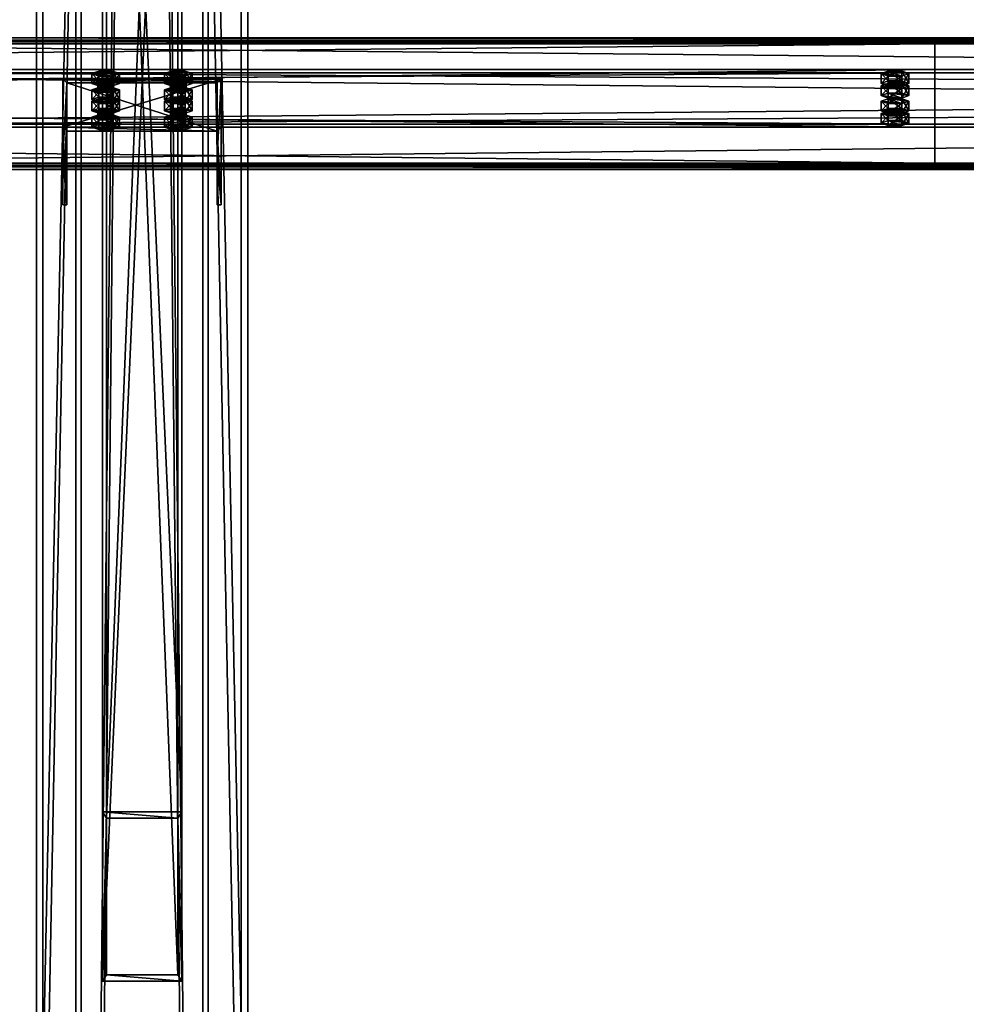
# Model space of a CAD drawing. Header units: millimetres. Extents: x -333 to 67333, y -930 to 39730.
# Tile 855 of 1056: x 5407 to 6124, y 31178 to 31923. Entities that reach past the tile are written whole.
import ezdxf

# ---------------------------------------------------------------- set-up
doc = ezdxf.new("R2010")
doc.units = ezdxf.units.MM
for name, color, linetype in [('13', 7, 'Continuous'), ('5', 7, 'Continuous'), ('6', 7, 'Continuous'), ('7', 7, 'Continuous'), ('8', 7, 'Continuous'), ('95', 7, 'Continuous')]:
    doc.layers.add(name, color=color, linetype=linetype)

msp = doc.modelspace()

# ---------------------------------------------------------------- meshes
at = {"layer": '13', "color": 30}
mesh = msp.add_polyface(dxfattribs=at)
corners = [(-330.01, 31812.86, 4917.42), (-330.01, 31885.25, 4902.03), (6099.99, 31885.25, 4902.03), (6099.99, 31812.86, 4917.42), (-330.01, 31844.08, 4708.36), (6099.99, 31844.08, 4708.36), (-330.01, 31904.73, 4695.47), (6099.99, 31904.73, 4695.47), (-330.01, 31907.43, 4708.19), (6099.99, 31907.43, 4708.19), (-330.01, 31909.38, 4707.77), (6099.99, 31909.38, 4707.77), (-330.01, 31906.27, 4693.1), (6099.99, 31906.27, 4693.1), (-330.01, 31841.71, 4706.82), (6099.99, 31841.71, 4706.82), (-330.01, 31882.87, 4900.49), (6099.99, 31882.87, 4900.49), (-330.01, 31814.4, 4915.05), (6099.99, 31814.4, 4915.05), (-330.01, 31811.7, 4902.33), (6099.99, 31811.7, 4902.33), (-330.01, 31809.74, 4902.75), (6099.99, 31809.74, 4902.75)]
mesh.append_faces([[corners[k] for k in face] for face in [(0, 2, 3, 3), (1, 5, 2, 2), (4, 7, 5, 5), (6, 9, 7, 7), (8, 11, 9, 9), (10, 13, 11, 11), (12, 15, 13, 13), (14, 17, 15, 15), (16, 19, 17, 17), (18, 21, 19, 19), (20, 23, 21, 21), (22, 3, 23, 23), (20, 0, 22, 22), (8, 12, 10, 10), (3, 21, 23, 23), (13, 9, 11, 11)]], dxfattribs={"vtx0": -1, "color": 30})
mesh.append_faces([[corners[k] for k in face] for face in [(1, 16, 4, 4), (16, 0, 18, 18), (18, 0, 20, 20), (12, 6, 14, 14), (14, 4, 16, 16), (21, 3, 19, 19), (2, 19, 3, 3), (19, 2, 17, 17), (17, 2, 15, 15)]], dxfattribs={"vtx0": -1, "vtx1": -1, "color": 30})
mesh.append_faces([[corners[k] for k in face] for face in [(16, 1, 0, 0), (12, 8, 6, 6), (14, 6, 4, 4), (15, 2, 5, 5), (5, 13, 15, 15), (13, 5, 7, 7), (13, 7, 9, 9)]], dxfattribs={"vtx0": -1, "vtx2": -1, "vtx3": -1, "color": 30})
mesh.append_faces([[corners[k] for k in face] for face in [(0, 1, 2, 2), (1, 4, 5, 5), (4, 6, 7, 7), (6, 8, 9, 9), (8, 10, 11, 11), (10, 12, 13, 13), (12, 14, 15, 15), (14, 16, 17, 17), (16, 18, 19, 19), (18, 20, 21, 21), (20, 22, 23, 23), (22, 0, 3, 3)]], dxfattribs={"vtx2": -1, "vtx3": -1, "color": 30})
mesh = msp.add_polyface(dxfattribs=at)
corners = [(4899.99, 31812.86, 4917.42), (4899.99, 31885.25, 4902.03), (11699.99, 31885.25, 4902.03), (11699.99, 31812.86, 4917.42), (4899.99, 31844.08, 4708.36), (11699.99, 31844.08, 4708.36), (4899.99, 31904.73, 4695.47), (11699.99, 31904.73, 4695.47), (4899.99, 31907.43, 4708.19), (11699.99, 31907.43, 4708.19), (4899.99, 31909.38, 4707.77), (11699.99, 31909.38, 4707.77), (4899.99, 31906.27, 4693.1), (11699.99, 31906.27, 4693.1), (4899.99, 31841.71, 4706.82), (11699.99, 31841.71, 4706.82), (4899.99, 31882.87, 4900.49), (11699.99, 31882.87, 4900.49), (4899.99, 31814.4, 4915.05), (11699.99, 31814.4, 4915.05), (4899.99, 31811.7, 4902.33), (11699.99, 31811.7, 4902.33), (4899.99, 31809.74, 4902.75), (11699.99, 31809.74, 4902.75)]
mesh.append_faces([[corners[k] for k in face] for face in [(0, 2, 3, 3), (1, 5, 2, 2), (4, 7, 5, 5), (6, 9, 7, 7), (8, 11, 9, 9), (10, 13, 11, 11), (12, 15, 13, 13), (14, 17, 15, 15), (16, 19, 17, 17), (18, 21, 19, 19), (20, 23, 21, 21), (22, 3, 23, 23), (20, 0, 22, 22), (8, 12, 10, 10), (3, 21, 23, 23), (13, 9, 11, 11)]], dxfattribs={"vtx0": -1, "color": 30})
mesh.append_faces([[corners[k] for k in face] for face in [(1, 16, 4, 4), (16, 0, 18, 18), (18, 0, 20, 20), (12, 6, 14, 14), (14, 4, 16, 16), (21, 3, 19, 19), (2, 19, 3, 3), (19, 2, 17, 17), (17, 2, 15, 15)]], dxfattribs={"vtx0": -1, "vtx1": -1, "color": 30})
mesh.append_faces([[corners[k] for k in face] for face in [(16, 1, 0, 0), (12, 8, 6, 6), (14, 6, 4, 4), (15, 2, 5, 5), (5, 13, 15, 15), (13, 5, 7, 7), (13, 7, 9, 9)]], dxfattribs={"vtx0": -1, "vtx2": -1, "vtx3": -1, "color": 30})
mesh.append_faces([[corners[k] for k in face] for face in [(0, 1, 2, 2), (1, 4, 5, 5), (4, 6, 7, 7), (6, 8, 9, 9), (8, 10, 11, 11), (10, 12, 13, 13), (12, 14, 15, 15), (14, 16, 17, 17), (16, 18, 19, 19), (18, 20, 21, 21), (20, 22, 23, 23), (22, 0, 3, 3)]], dxfattribs={"vtx2": -1, "vtx3": -1, "color": 30})
at = {"layer": '5', "color": 131}
mesh = msp.add_polyface(dxfattribs=at)
corners = [(5454, 38614.98, 2984), (5546, 38614.98, 2984), (5546, 29415.28, 2984), (5454, 29415.28, 2984), (5546, 38614.98, 3076), (5546, 29415.28, 3076), (5454, 38614.98, 3076), (5454, 29415.28, 3076), (5450, 38614.98, 2980), (5450, 38614.98, 3080), (5450, 29415.28, 3080), (5450, 29415.28, 2980), (5550, 38614.98, 3080), (5550, 29415.28, 3080), (5550, 38614.98, 2980), (5550, 29415.28, 2980)]
mesh.append_faces([[corners[k] for k in face] for face in [(0, 2, 3, 3), (1, 5, 2, 2), (4, 7, 5, 5), (6, 3, 7, 7), (8, 10, 11, 11), (9, 13, 10, 10), (12, 15, 13, 13), (14, 11, 15, 15)]], dxfattribs={"vtx0": -1, "color": 131})
mesh.append_faces([[corners[k] for k in face] for face in [(9, 6, 12, 12), (6, 8, 0, 0), (0, 8, 1, 1), (12, 4, 14, 14), (4, 12, 6, 6), (14, 1, 8, 8), (11, 3, 15, 15), (3, 10, 7, 7), (7, 10, 5, 5), (15, 2, 13, 13), (2, 15, 3, 3), (13, 5, 10, 10)]], dxfattribs={"vtx0": -1, "vtx1": -1, "color": 131})
mesh.append_faces([[corners[k] for k in face] for face in [(6, 9, 8, 8), (14, 4, 1, 1), (3, 11, 10, 10), (13, 2, 5, 5)]], dxfattribs={"vtx0": -1, "vtx2": -1, "vtx3": -1, "color": 131})
mesh.append_faces([[corners[k] for k in face] for face in [(0, 1, 2, 2), (1, 4, 5, 5), (4, 6, 7, 7), (6, 0, 3, 3), (8, 9, 10, 10), (9, 12, 13, 13), (12, 14, 15, 15), (14, 8, 11, 11)]], dxfattribs={"vtx2": -1, "vtx3": -1, "color": 131})
at = {"layer": '6', "color": 2}
mesh = msp.add_polyface(dxfattribs=at)
corners = [(5575, 30885.5, 4751.68), (5425, 30885.5, 4751.68), (5425, 38624.98, 3106.65), (5575, 38624.98, 3106.65), (5425, 30916.69, 4898.4), (5425, 38774.98, 3228.12), (5575, 30916.69, 4898.4), (5575, 38774.98, 3228.12), (5580, 30884.46, 4746.79), (5580, 30917.73, 4903.29), (5580, 38779.98, 3232.17), (5580, 38619.98, 3102.61), (5420, 30917.73, 4903.29), (5420, 38779.98, 3232.17), (5420, 30884.46, 4746.79), (5420, 38619.98, 3102.61)]
mesh.append_faces([[corners[k] for k in face] for face in [(0, 2, 3, 3), (1, 5, 2, 2), (4, 7, 5, 5), (6, 3, 7, 7), (8, 10, 11, 11), (9, 13, 10, 10), (12, 15, 13, 13), (14, 11, 15, 15)]], dxfattribs={"vtx0": -1, "color": 2})
mesh.append_faces([[corners[k] for k in face] for face in [(9, 6, 12, 12), (6, 8, 0, 0), (0, 8, 1, 1), (12, 4, 14, 14), (4, 12, 6, 6), (14, 1, 8, 8), (11, 3, 15, 15), (3, 10, 7, 7), (7, 10, 5, 5), (15, 2, 13, 13), (2, 15, 3, 3), (13, 5, 10, 10)]], dxfattribs={"vtx0": -1, "vtx1": -1, "color": 2})
mesh.append_faces([[corners[k] for k in face] for face in [(6, 9, 8, 8), (14, 4, 1, 1), (3, 11, 10, 10), (13, 2, 5, 5)]], dxfattribs={"vtx0": -1, "vtx2": -1, "vtx3": -1, "color": 2})
mesh.append_faces([[corners[k] for k in face] for face in [(0, 1, 2, 2), (1, 4, 5, 5), (4, 6, 7, 7), (6, 0, 3, 3), (8, 9, 10, 10), (9, 12, 13, 13), (12, 14, 15, 15), (14, 8, 11, 11)]], dxfattribs={"vtx2": -1, "vtx3": -1, "color": 2})
at = {"layer": '7', "color": 6}
mesh = msp.add_polyface(dxfattribs=at)
corners = [(5559.99, 31878.09, 4878), (5439.99, 31878.09, 4878), (5439.99, 31841.71, 4706.82), (5559.99, 31841.71, 4706.82), (5439.99, 31819.4, 4890.47), (5439.99, 31783.02, 4719.29), (5442.99, 31819.4, 4890.47), (5442.99, 31783.02, 4719.29), (5442.99, 31875.16, 4878.62), (5442.99, 31838.77, 4707.44), (5556.99, 31875.16, 4878.62), (5556.99, 31838.77, 4707.44), (5556.99, 31819.4, 4890.47), (5556.99, 31783.02, 4719.29), (5559.99, 31819.4, 4890.47), (5559.99, 31783.02, 4719.29)]
mesh.append_faces([[corners[k] for k in face] for face in [(0, 2, 3, 3), (1, 5, 2, 2), (4, 7, 5, 5), (6, 9, 7, 7), (8, 11, 9, 9), (10, 13, 11, 11), (12, 15, 13, 13), (14, 3, 15, 15), (12, 0, 14, 14), (7, 2, 5, 5)]], dxfattribs={"vtx0": -1, "color": 6})
mesh.append_faces([[corners[k] for k in face] for face in [(1, 8, 4, 4), (8, 0, 10, 10), (10, 0, 12, 12), (3, 11, 15, 15), (11, 2, 9, 9), (9, 2, 7, 7)]], dxfattribs={"vtx0": -1, "vtx1": -1, "color": 6})
mesh.append_faces([[corners[k] for k in face] for face in [(8, 1, 0, 0), (11, 3, 2, 2)]], dxfattribs={"vtx0": -1, "vtx2": -1, "vtx3": -1, "color": 6})
mesh.append_faces([[corners[k] for k in face] for face in [(6, 4, 8, 8), (13, 15, 11, 11)]], dxfattribs={"vtx1": -1, "color": 6})
mesh.append_faces([[corners[k] for k in face] for face in [(0, 1, 2, 2), (1, 4, 5, 5), (4, 6, 7, 7), (6, 8, 9, 9), (8, 10, 11, 11), (10, 12, 13, 13), (12, 14, 15, 15), (14, 0, 3, 3)]], dxfattribs={"vtx2": -1, "vtx3": -1, "color": 6})
at = {"layer": '8', "color": 253}
mesh = msp.add_polyface(dxfattribs=at)
corners = [(5527, 31200.5, 4679.61), (5473, 31200.5, 4679.61), (5473, 32558.98, 3080), (5527, 32558.98, 3080), (5473, 31318.97, 4654.43), (5473, 32656.06, 3080), (5527, 31318.97, 4654.43), (5527, 32656.06, 3080), (5530, 31195.7, 4680.63), (5530, 31323.77, 4653.41), (5530, 32660, 3080), (5530, 32555.04, 3080), (5470, 31323.77, 4653.41), (5470, 32660, 3080), (5470, 31195.7, 4680.63), (5470, 32555.04, 3080)]
mesh.append_faces([[corners[k] for k in face] for face in [(0, 2, 3, 3), (1, 5, 2, 2), (4, 7, 5, 5), (6, 3, 7, 7), (8, 10, 11, 11), (9, 13, 10, 10), (12, 15, 13, 13), (14, 11, 15, 15)]], dxfattribs={"vtx0": -1, "color": 253})
mesh.append_faces([[corners[k] for k in face] for face in [(9, 6, 12, 12), (6, 8, 0, 0), (0, 8, 1, 1), (12, 4, 14, 14), (4, 12, 6, 6), (14, 1, 8, 8), (11, 3, 15, 15), (3, 10, 7, 7), (7, 10, 5, 5), (15, 2, 13, 13), (2, 15, 3, 3), (13, 5, 10, 10)]], dxfattribs={"vtx0": -1, "vtx1": -1, "color": 253})
mesh.append_faces([[corners[k] for k in face] for face in [(6, 9, 8, 8), (14, 4, 1, 1), (3, 11, 10, 10), (13, 2, 5, 5)]], dxfattribs={"vtx0": -1, "vtx2": -1, "vtx3": -1, "color": 253})
mesh.append_faces([[corners[k] for k in face] for face in [(0, 1, 2, 2), (1, 4, 5, 5), (4, 6, 7, 7), (6, 0, 3, 3), (8, 9, 10, 10), (9, 12, 13, 13), (12, 14, 15, 15), (14, 8, 11, 11)]], dxfattribs={"vtx2": -1, "vtx3": -1, "color": 253})
at = {"layer": '95', "color": 20}
mesh = msp.add_polyface(dxfattribs=at)
corners = [(5478.49, 31874.85, 4853.13), (5477.69, 31874.23, 4850.19), (5477.69, 31869.34, 4851.23), (5467.29, 31874.23, 4850.19), (5466.49, 31874.85, 4853.13), (5466.49, 31869.96, 4854.17), (5467.29, 31875.47, 4856.06), (5467.29, 31870.58, 4857.1), (5469.49, 31875.93, 4858.21), (5469.49, 31871.04, 4859.25), (5472.49, 31876.1, 4859), (5472.49, 31871.21, 4860.04), (5475.49, 31875.93, 4858.21), (5475.49, 31871.04, 4859.25), (5477.69, 31875.47, 4856.06), (5477.69, 31870.58, 4857.1), (5478.49, 31869.96, 4854.17), (5475.49, 31873.77, 4848.04), (5469.49, 31873.77, 4848.04), (5472.49, 31873.6, 4847.26), (5482.88, 31882.19, 4851.57), (5477.69, 31880.32, 4842.76), (5477.69, 31872.98, 4844.32), (5482.88, 31874.85, 4853.13), (5467.29, 31880.32, 4842.76), (5467.29, 31872.98, 4844.32), (5462.1, 31882.19, 4851.57), (5462.1, 31874.85, 4853.13), (5467.29, 31884.06, 4860.37), (5467.29, 31876.72, 4861.93), (5477.69, 31884.06, 4860.37), (5477.69, 31876.72, 4861.93)]
mesh.append_faces([[corners[k] for k in face] for face in [(6, 9, 7, 7), (8, 11, 9, 9), (10, 13, 11, 11), (12, 15, 13, 13), (17, 18, 19, 19), (8, 12, 10, 10), (20, 22, 23, 23), (21, 25, 22, 22), (24, 27, 25, 25), (26, 29, 27, 27), (28, 31, 29, 29), (30, 23, 31, 31), (21, 26, 24, 24), (28, 20, 30, 30), (23, 29, 31, 31), (27, 22, 25, 25)]], dxfattribs={"vtx0": -1, "color": 20})
mesh.append_faces([[corners[k] for k in face] for face in [(18, 17, 3, 3), (3, 17, 4, 4), (4, 1, 6, 6), (6, 0, 8, 8), (26, 20, 28, 28), (29, 22, 27, 27)]], dxfattribs={"vtx0": -1, "vtx1": -1, "color": 20})
mesh.append_faces([[corners[k] for k in face] for face in [(4, 17, 1, 1), (6, 1, 0, 0), (8, 0, 14, 14), (8, 14, 12, 12), (26, 21, 20, 20), (29, 23, 22, 22)]], dxfattribs={"vtx0": -1, "vtx2": -1, "vtx3": -1, "color": 20})
mesh.append_faces([[corners[k] for k in face] for face in [(0, 1, 2, 2), (3, 4, 5, 5), (4, 6, 7, 7), (6, 8, 9, 9), (8, 10, 11, 11), (10, 12, 13, 13), (12, 14, 15, 15), (14, 0, 16, 16), (20, 21, 22, 22), (21, 24, 25, 25), (24, 26, 27, 27), (26, 28, 29, 29), (28, 30, 31, 31), (30, 20, 23, 23)]], dxfattribs={"vtx2": -1, "vtx3": -1, "color": 20})
mesh = msp.add_polyface(dxfattribs=at)
corners = [(5533.49, 31874.85, 4853.13), (5532.69, 31874.23, 4850.19), (5532.69, 31869.34, 4851.23), (5522.29, 31874.23, 4850.19), (5521.49, 31874.85, 4853.13), (5521.49, 31869.96, 4854.17), (5522.29, 31875.47, 4856.06), (5522.29, 31870.58, 4857.1), (5524.49, 31875.93, 4858.21), (5524.49, 31871.04, 4859.25), (5527.49, 31876.1, 4859), (5527.49, 31871.21, 4860.04), (5530.49, 31875.93, 4858.21), (5530.49, 31871.04, 4859.25), (5532.69, 31875.47, 4856.06), (5532.69, 31870.58, 4857.1), (5533.49, 31869.96, 4854.17), (5530.49, 31873.77, 4848.04), (5524.49, 31873.77, 4848.04), (5527.49, 31873.6, 4847.26), (5537.88, 31882.19, 4851.57), (5532.69, 31880.32, 4842.76), (5532.69, 31872.98, 4844.32), (5537.88, 31874.85, 4853.13), (5522.29, 31880.32, 4842.76), (5522.29, 31872.98, 4844.32), (5517.1, 31882.19, 4851.57), (5517.1, 31874.85, 4853.13), (5522.29, 31884.06, 4860.37), (5522.29, 31876.72, 4861.93), (5532.69, 31884.06, 4860.37), (5532.69, 31876.72, 4861.93)]
mesh.append_faces([[corners[k] for k in face] for face in [(6, 9, 7, 7), (8, 11, 9, 9), (10, 13, 11, 11), (12, 15, 13, 13), (17, 18, 19, 19), (10, 14, 12, 12), (20, 22, 23, 23), (21, 25, 22, 22), (24, 27, 25, 25), (26, 29, 27, 27), (28, 31, 29, 29), (30, 23, 31, 31), (21, 26, 24, 24), (28, 20, 30, 30), (23, 29, 31, 31), (27, 22, 25, 25)]], dxfattribs={"vtx0": -1, "color": 20})
mesh.append_faces([[corners[k] for k in face] for face in [(18, 17, 3, 3), (3, 17, 4, 4), (4, 1, 6, 6), (6, 14, 8, 8), (8, 14, 10, 10), (26, 21, 28, 28), (29, 22, 27, 27)]], dxfattribs={"vtx0": -1, "vtx1": -1, "color": 20})
mesh.append_faces([[corners[k] for k in face] for face in [(4, 17, 1, 1), (6, 1, 0, 0), (6, 0, 14, 14), (28, 21, 20, 20), (29, 23, 22, 22)]], dxfattribs={"vtx0": -1, "vtx2": -1, "vtx3": -1, "color": 20})
mesh.append_faces([[corners[k] for k in face] for face in [(0, 1, 2, 2), (3, 4, 5, 5), (4, 6, 7, 7), (6, 8, 9, 9), (8, 10, 11, 11), (10, 12, 13, 13), (12, 14, 15, 15), (14, 0, 16, 16), (20, 21, 22, 22), (21, 24, 25, 25), (24, 26, 27, 27), (26, 28, 29, 29), (28, 30, 31, 31), (30, 20, 23, 23)]], dxfattribs={"vtx2": -1, "vtx3": -1, "color": 20})
mesh = msp.add_polyface(dxfattribs=at)
corners = [(6075.99, 31874.85, 4853.13), (6075.19, 31874.23, 4850.19), (6075.19, 31872.27, 4850.61), (6075.99, 31872.89, 4853.54), (6072.99, 31873.77, 4848.04), (6072.99, 31871.81, 4848.46), (6069.99, 31873.6, 4847.26), (6069.99, 31871.65, 4847.67), (6066.99, 31873.77, 4848.04), (6066.99, 31871.81, 4848.46), (6064.79, 31874.23, 4850.19), (6064.79, 31872.27, 4850.61), (6063.99, 31874.85, 4853.13), (6063.99, 31872.89, 4853.54), (6064.79, 31875.47, 4856.06), (6064.79, 31873.52, 4856.48), (6066.99, 31875.93, 4858.21), (6066.99, 31873.97, 4858.63), (6069.99, 31876.1, 4859), (6069.99, 31874.14, 4859.41), (6072.99, 31875.93, 4858.21), (6072.99, 31873.97, 4858.63), (6075.19, 31875.47, 4856.06), (6075.19, 31873.52, 4856.48), (6080.38, 31872.89, 4853.54), (6075.19, 31871.02, 4844.74), (6075.19, 31863.69, 4846.3), (6080.38, 31865.56, 4855.1), (6064.79, 31871.02, 4844.74), (6064.79, 31863.69, 4846.3), (6059.6, 31872.89, 4853.54), (6059.6, 31865.56, 4855.1), (6064.79, 31874.77, 4862.35), (6064.79, 31867.43, 4863.91), (6075.19, 31874.77, 4862.35), (6075.19, 31867.43, 4863.91), (6080.38, 31882.19, 4851.57), (6075.19, 31880.32, 4842.76), (6075.19, 31872.98, 4844.32), (6080.38, 31874.85, 4853.13), (6064.79, 31880.32, 4842.76), (6064.79, 31872.98, 4844.32), (6059.6, 31882.19, 4851.57), (6059.6, 31874.85, 4853.13), (6064.79, 31884.06, 4860.37), (6064.79, 31876.72, 4861.93), (6075.19, 31884.06, 4860.37), (6075.19, 31876.72, 4861.93), (6075.99, 31854.06, 4755.31), (6075.19, 31853.44, 4752.38), (6075.19, 31851.48, 4752.79), (6075.99, 31852.1, 4755.73), (6072.99, 31852.98, 4750.23), (6072.99, 31851.02, 4750.65), (6069.99, 31852.81, 4749.44), (6069.99, 31850.86, 4749.86), (6066.99, 31852.98, 4750.23), (6066.99, 31851.02, 4750.65), (6064.79, 31853.44, 4752.38), (6064.79, 31851.48, 4752.79), (6063.99, 31854.06, 4755.31), (6063.99, 31852.1, 4755.73), (6064.79, 31854.68, 4758.25), (6064.79, 31852.73, 4758.66), (6066.99, 31855.14, 4760.4), (6066.99, 31853.18, 4760.81), (6069.99, 31855.31, 4761.18), (6069.99, 31853.35, 4761.6), (6072.99, 31855.14, 4760.4), (6072.99, 31853.18, 4760.81), (6075.19, 31854.68, 4758.25), (6075.19, 31852.73, 4758.66), (6080.38, 31852.1, 4755.73), (6075.19, 31850.23, 4746.92), (6075.19, 31842.9, 4748.48), (6080.38, 31844.77, 4757.29), (6064.79, 31850.23, 4746.92), (6064.79, 31842.9, 4748.48), (6059.6, 31852.1, 4755.73), (6059.6, 31844.77, 4757.29), (6064.79, 31853.97, 4764.53), (6064.79, 31846.64, 4766.09), (6075.19, 31853.97, 4764.53), (6075.19, 31846.64, 4766.09), (6080.38, 31861.4, 4753.75), (6075.19, 31859.52, 4744.95), (6075.19, 31852.19, 4746.51), (6080.38, 31854.06, 4755.31), (6064.79, 31859.52, 4744.95), (6064.79, 31852.19, 4746.51), (6059.6, 31861.4, 4753.75), (6059.6, 31854.06, 4755.31), (6064.79, 31863.27, 4762.56), (6064.79, 31855.93, 4764.12), (6075.19, 31863.27, 4762.56), (6075.19, 31855.93, 4764.12)]
mesh.append_faces([[corners[k] for k in face] for face in [(0, 2, 3, 3), (1, 5, 2, 2), (4, 7, 5, 5), (6, 9, 7, 7), (8, 11, 9, 9), (10, 13, 11, 11), (12, 15, 13, 13), (14, 17, 15, 15), (16, 19, 17, 17), (18, 21, 19, 19), (20, 23, 21, 21), (22, 3, 23, 23), (4, 8, 6, 6), (18, 22, 20, 20), (23, 19, 21, 21), (11, 7, 9, 9), (24, 26, 27, 27), (25, 29, 26, 26), (28, 31, 29, 29), (30, 33, 31, 31), (32, 35, 33, 33), (34, 27, 35, 35), (25, 30, 28, 28), (32, 24, 34, 34), (27, 33, 35, 35), (31, 26, 29, 29), (36, 38, 39, 39), (37, 41, 38, 38), (40, 43, 41, 41), (42, 45, 43, 43), (44, 47, 45, 45), (46, 39, 47, 47), (37, 42, 40, 40), (44, 36, 46, 46), (39, 45, 47, 47), (43, 38, 41, 41), (48, 50, 51, 51), (49, 53, 50, 50), (52, 55, 53, 53), (54, 57, 55, 55), (56, 59, 57, 57), (58, 61, 59, 59), (60, 63, 61, 61), (62, 65, 63, 63), (64, 67, 65, 65), (66, 69, 67, 67), (68, 71, 69, 69), (70, 51, 71, 71), (52, 56, 54, 54), (66, 70, 68, 68), (71, 67, 69, 69), (59, 55, 57, 57), (72, 74, 75, 75), (73, 77, 74, 74), (76, 79, 77, 77), (78, 81, 79, 79), (80, 83, 81, 81), (82, 75, 83, 83), (73, 78, 76, 76), (80, 72, 82, 82), (75, 81, 83, 83), (79, 74, 77, 77), (84, 86, 87, 87), (85, 89, 86, 86), (88, 91, 89, 89), (90, 93, 91, 91), (92, 95, 93, 93), (94, 87, 95, 95), (85, 90, 88, 88), (92, 84, 94, 94), (87, 93, 95, 95), (91, 86, 89, 89)]], dxfattribs={"vtx0": -1, "color": 20})
mesh.append_faces([[corners[k] for k in face] for face in [(8, 4, 10, 10), (10, 1, 12, 12), (12, 1, 14, 14), (14, 22, 16, 16), (16, 22, 18, 18), (19, 23, 17, 17), (17, 3, 15, 15), (15, 2, 13, 13), (13, 5, 11, 11), (30, 25, 32, 32), (33, 26, 31, 31), (42, 37, 44, 44), (45, 38, 43, 43), (56, 52, 58, 58), (58, 49, 60, 60), (60, 49, 62, 62), (62, 48, 64, 64), (64, 70, 66, 66), (67, 71, 65, 65), (65, 51, 63, 63), (63, 50, 61, 61), (61, 53, 59, 59), (78, 72, 80, 80), (81, 74, 79, 79), (90, 85, 92, 92), (93, 86, 91, 91)]], dxfattribs={"vtx0": -1, "vtx1": -1, "color": 20})
mesh.append_faces([[corners[k] for k in face] for face in [(10, 4, 1, 1), (14, 1, 0, 0), (14, 0, 22, 22), (17, 23, 3, 3), (15, 3, 2, 2), (13, 2, 5, 5), (11, 5, 7, 7), (32, 25, 24, 24), (33, 27, 26, 26), (44, 37, 36, 36), (45, 39, 38, 38), (58, 52, 49, 49), (62, 49, 48, 48), (64, 48, 70, 70), (65, 71, 51, 51), (63, 51, 50, 50), (61, 50, 53, 53), (59, 53, 55, 55), (78, 73, 72, 72), (81, 75, 74, 74), (92, 85, 84, 84), (93, 87, 86, 86)]], dxfattribs={"vtx0": -1, "vtx2": -1, "vtx3": -1, "color": 20})
mesh.append_faces([[corners[k] for k in face] for face in [(0, 1, 2, 2), (1, 4, 5, 5), (4, 6, 7, 7), (6, 8, 9, 9), (8, 10, 11, 11), (10, 12, 13, 13), (12, 14, 15, 15), (14, 16, 17, 17), (16, 18, 19, 19), (18, 20, 21, 21), (20, 22, 23, 23), (22, 0, 3, 3), (24, 25, 26, 26), (25, 28, 29, 29), (28, 30, 31, 31), (30, 32, 33, 33), (32, 34, 35, 35), (34, 24, 27, 27), (36, 37, 38, 38), (37, 40, 41, 41), (40, 42, 43, 43), (42, 44, 45, 45), (44, 46, 47, 47), (46, 36, 39, 39), (48, 49, 50, 50), (49, 52, 53, 53), (52, 54, 55, 55), (54, 56, 57, 57), (56, 58, 59, 59), (58, 60, 61, 61), (60, 62, 63, 63), (62, 64, 65, 65), (64, 66, 67, 67), (66, 68, 69, 69), (68, 70, 71, 71), (70, 48, 51, 51), (72, 73, 74, 74), (73, 76, 77, 77), (76, 78, 79, 79), (78, 80, 81, 81), (80, 82, 83, 83), (82, 72, 75, 75), (84, 85, 86, 86), (85, 88, 89, 89), (88, 90, 91, 91), (90, 92, 93, 93), (92, 94, 95, 95), (94, 84, 87, 87)]], dxfattribs={"vtx2": -1, "vtx3": -1, "color": 20})
mesh = msp.add_polyface(dxfattribs=at)
corners = [(5478.49, 31874.85, 4853.13), (5477.69, 31869.34, 4851.23), (5478.49, 31869.96, 4854.17), (5477.69, 31874.23, 4850.19), (5475.49, 31873.77, 4848.04), (5475.49, 31868.88, 4849.08), (5472.49, 31873.6, 4847.26), (5472.49, 31868.71, 4848.3), (5469.49, 31873.77, 4848.04), (5469.49, 31868.88, 4849.08), (5467.29, 31874.23, 4850.19), (5467.29, 31869.34, 4851.23), (5466.49, 31869.96, 4854.17), (5466.49, 31874.85, 4853.13), (5467.29, 31870.58, 4857.1), (5477.69, 31875.47, 4856.06), (5477.69, 31870.58, 4857.1), (5472.49, 31871.21, 4860.04), (5475.49, 31871.04, 4859.25), (5469.49, 31871.04, 4859.25), (5482.88, 31869.96, 4854.17), (5477.69, 31868.09, 4845.36), (5477.69, 31860.75, 4846.92), (5482.88, 31862.62, 4855.73), (5467.29, 31868.09, 4845.36), (5467.29, 31860.75, 4846.92), (5462.1, 31869.96, 4854.17), (5462.1, 31862.62, 4855.73), (5467.29, 31871.83, 4862.97), (5467.29, 31864.49, 4864.53), (5477.69, 31871.83, 4862.97), (5477.69, 31864.49, 4864.53), (5462.1, 31861.4, 4753.75), (5482.88, 31861.4, 4753.75), (5467.29, 31863.27, 4762.56), (5477.69, 31863.27, 4762.56)]
mesh.append_faces([[corners[k] for k in face] for face in [(0, 1, 2, 2), (3, 5, 1, 1), (4, 7, 5, 5), (6, 9, 7, 7), (8, 11, 9, 9), (10, 12, 11, 11), (13, 14, 12, 12), (15, 2, 16, 16), (16, 17, 18, 18), (11, 7, 9, 9), (20, 22, 23, 23), (21, 25, 22, 22), (24, 27, 25, 25), (26, 29, 27, 27), (28, 31, 29, 29), (30, 23, 31, 31), (21, 26, 24, 24), (28, 20, 30, 30), (23, 29, 31, 31), (34, 33, 35, 35)]], dxfattribs={"vtx0": -1, "color": 20})
mesh.append_faces([[corners[k] for k in face] for face in [(17, 16, 19, 19), (19, 2, 14, 14), (14, 1, 12, 12), (12, 5, 11, 11), (26, 20, 28, 28), (29, 22, 27, 27), (32, 33, 34, 34)]], dxfattribs={"vtx0": -1, "vtx1": -1, "color": 20})
mesh.append_faces([[corners[k] for k in face] for face in [(19, 16, 2, 2), (14, 2, 1, 1), (12, 1, 5, 5), (11, 5, 7, 7), (26, 21, 20, 20)]], dxfattribs={"vtx0": -1, "vtx2": -1, "vtx3": -1, "color": 20})
mesh.append_faces([[corners[k] for k in face] for face in [(3, 4, 5, 5), (4, 6, 7, 7), (6, 8, 9, 9), (8, 10, 11, 11), (20, 21, 22, 22), (21, 24, 25, 25), (24, 26, 27, 27), (26, 28, 29, 29), (28, 30, 31, 31), (30, 20, 23, 23)]], dxfattribs={"vtx2": -1, "vtx3": -1, "color": 20})
mesh = msp.add_polyface(dxfattribs=at)
corners = [(5533.49, 31874.85, 4853.13), (5532.69, 31869.34, 4851.23), (5533.49, 31869.96, 4854.17), (5532.69, 31874.23, 4850.19), (5530.49, 31873.77, 4848.04), (5530.49, 31868.88, 4849.08), (5527.49, 31873.6, 4847.26), (5527.49, 31868.71, 4848.3), (5524.49, 31873.77, 4848.04), (5524.49, 31868.88, 4849.08), (5522.29, 31874.23, 4850.19), (5522.29, 31869.34, 4851.23), (5521.49, 31869.96, 4854.17), (5521.49, 31874.85, 4853.13), (5522.29, 31870.58, 4857.1), (5532.69, 31875.47, 4856.06), (5532.69, 31870.58, 4857.1), (5527.49, 31871.21, 4860.04), (5530.49, 31871.04, 4859.25), (5524.49, 31871.04, 4859.25), (5537.88, 31869.96, 4854.17), (5532.69, 31868.09, 4845.36), (5532.69, 31860.75, 4846.92), (5537.88, 31862.62, 4855.73), (5522.29, 31868.09, 4845.36), (5522.29, 31860.75, 4846.92), (5517.1, 31869.96, 4854.17), (5517.1, 31862.62, 4855.73), (5522.29, 31871.83, 4862.97), (5522.29, 31864.49, 4864.53), (5532.69, 31871.83, 4862.97), (5532.69, 31864.49, 4864.53), (5522.29, 31863.27, 4762.56), (5537.88, 31861.4, 4753.75), (5532.69, 31863.27, 4762.56)]
mesh.append_faces([[corners[k] for k in face] for face in [(0, 1, 2, 2), (3, 5, 1, 1), (4, 7, 5, 5), (6, 9, 7, 7), (8, 11, 9, 9), (10, 12, 11, 11), (13, 14, 12, 12), (15, 2, 16, 16), (16, 17, 18, 18), (11, 7, 9, 9), (20, 22, 23, 23), (21, 25, 22, 22), (24, 27, 25, 25), (26, 29, 27, 27), (28, 31, 29, 29), (30, 23, 31, 31), (21, 26, 24, 24), (28, 20, 30, 30), (23, 29, 31, 31), (32, 33, 34, 34)]], dxfattribs={"vtx0": -1, "color": 20})
mesh.append_faces([[corners[k] for k in face] for face in [(17, 16, 19, 19), (19, 2, 14, 14), (14, 1, 12, 12), (12, 5, 11, 11), (26, 20, 28, 28), (29, 22, 27, 27)]], dxfattribs={"vtx0": -1, "vtx1": -1, "color": 20})
mesh.append_faces([[corners[k] for k in face] for face in [(19, 16, 2, 2), (14, 2, 1, 1), (12, 1, 5, 5), (11, 5, 7, 7), (26, 21, 20, 20), (29, 23, 22, 22)]], dxfattribs={"vtx0": -1, "vtx2": -1, "vtx3": -1, "color": 20})
mesh.append_faces([[corners[k] for k in face] for face in [(3, 4, 5, 5), (4, 6, 7, 7), (6, 8, 9, 9), (8, 10, 11, 11), (20, 21, 22, 22), (21, 24, 25, 25), (24, 26, 27, 27), (26, 28, 29, 29), (28, 30, 31, 31), (30, 20, 23, 23)]], dxfattribs={"vtx2": -1, "vtx3": -1, "color": 20})
mesh = msp.add_polyface(dxfattribs=at)
corners = [(5467.29, 31864.49, 4864.53), (5482.88, 31862.62, 4855.73), (5477.69, 31860.75, 4846.92), (5462.1, 31862.62, 4855.73), (5467.29, 31860.75, 4846.92), (5478.49, 31854.06, 4755.31), (5477.69, 31853.44, 4752.38), (5477.69, 31848.55, 4753.42), (5467.29, 31853.44, 4752.38), (5466.49, 31854.06, 4755.31), (5466.49, 31849.17, 4756.35), (5467.29, 31854.68, 4758.25), (5467.29, 31849.79, 4759.29), (5469.49, 31855.14, 4760.4), (5469.49, 31850.25, 4761.43), (5472.49, 31855.31, 4761.18), (5472.49, 31850.42, 4762.22), (5475.49, 31855.14, 4760.4), (5475.49, 31850.25, 4761.43), (5477.69, 31854.68, 4758.25), (5477.69, 31849.79, 4759.29), (5478.49, 31849.17, 4756.35), (5475.49, 31852.98, 4750.23), (5469.49, 31852.98, 4750.23), (5472.49, 31852.81, 4749.44), (5482.88, 31861.4, 4753.75), (5477.69, 31859.52, 4744.95), (5477.69, 31852.19, 4746.51), (5482.88, 31854.06, 4755.31), (5467.29, 31859.52, 4744.95), (5467.29, 31852.19, 4746.51), (5462.1, 31861.4, 4753.75), (5462.1, 31854.06, 4755.31), (5467.29, 31863.27, 4762.56), (5467.29, 31855.93, 4764.12), (5477.69, 31863.27, 4762.56), (5477.69, 31855.93, 4764.12)]
mesh.append_faces([[corners[k] for k in face] for face in [(3, 2, 4, 4), (11, 14, 12, 12), (13, 16, 14, 14), (15, 18, 16, 16), (17, 20, 18, 18), (22, 23, 24, 24), (15, 19, 17, 17), (25, 27, 28, 28), (26, 30, 27, 27), (29, 32, 30, 30), (31, 34, 32, 32), (33, 36, 34, 34), (35, 28, 36, 36), (26, 31, 29, 29), (28, 34, 36, 36), (32, 27, 30, 30)]], dxfattribs={"vtx0": -1, "color": 20})
mesh.append_faces([[corners[k] for k in face] for face in [(23, 22, 8, 8), (8, 6, 9, 9), (9, 6, 11, 11), (11, 5, 13, 13), (13, 19, 15, 15), (34, 28, 32, 32)]], dxfattribs={"vtx0": -1, "vtx1": -1, "color": 20})
mesh.append_faces([[corners[k] for k in face] for face in [(0, 1, 2, 2), (8, 22, 6, 6), (11, 6, 5, 5), (13, 5, 19, 19), (31, 26, 25, 25), (32, 28, 27, 27)]], dxfattribs={"vtx0": -1, "vtx2": -1, "vtx3": -1, "color": 20})
mesh.append_faces([[corners[k] for k in face] for face in [(5, 6, 7, 7), (8, 9, 10, 10), (9, 11, 12, 12), (11, 13, 14, 14), (13, 15, 16, 16), (15, 17, 18, 18), (17, 19, 20, 20), (19, 5, 21, 21), (25, 26, 27, 27), (26, 29, 30, 30), (29, 31, 32, 32), (31, 33, 34, 34), (33, 35, 36, 36), (35, 25, 28, 28)]], dxfattribs={"vtx2": -1, "vtx3": -1, "color": 20})
mesh = msp.add_polyface(dxfattribs=at)
corners = [(5517.1, 31862.62, 4855.73), (5532.69, 31860.75, 4846.92), (5522.29, 31860.75, 4846.92), (5533.49, 31854.06, 4755.31), (5532.69, 31853.44, 4752.38), (5532.69, 31848.55, 4753.42), (5522.29, 31853.44, 4752.38), (5521.49, 31854.06, 4755.31), (5521.49, 31849.17, 4756.35), (5522.29, 31854.68, 4758.25), (5522.29, 31849.79, 4759.29), (5524.49, 31855.14, 4760.4), (5524.49, 31850.25, 4761.43), (5527.49, 31855.31, 4761.18), (5527.49, 31850.42, 4762.22), (5530.49, 31855.14, 4760.4), (5530.49, 31850.25, 4761.43), (5532.69, 31854.68, 4758.25), (5532.69, 31849.79, 4759.29), (5533.49, 31849.17, 4756.35), (5530.49, 31852.98, 4750.23), (5524.49, 31852.98, 4750.23), (5527.49, 31852.81, 4749.44), (5537.88, 31861.4, 4753.75), (5532.69, 31859.52, 4744.95), (5532.69, 31852.19, 4746.51), (5537.88, 31854.06, 4755.31), (5522.29, 31859.52, 4744.95), (5522.29, 31852.19, 4746.51), (5517.1, 31861.4, 4753.75), (5517.1, 31854.06, 4755.31), (5522.29, 31863.27, 4762.56), (5522.29, 31855.93, 4764.12), (5532.69, 31863.27, 4762.56), (5532.69, 31855.93, 4764.12)]
mesh.append_faces([[corners[k] for k in face] for face in [(0, 1, 2, 2), (9, 12, 10, 10), (11, 14, 12, 12), (13, 16, 14, 14), (15, 18, 16, 16), (20, 21, 22, 22), (11, 15, 13, 13), (23, 25, 26, 26), (24, 28, 25, 25), (27, 30, 28, 28), (29, 32, 30, 30), (31, 34, 32, 32), (33, 26, 34, 34), (24, 29, 27, 27), (26, 32, 34, 34), (30, 25, 28, 28)]], dxfattribs={"vtx0": -1, "color": 20})
mesh.append_faces([[corners[k] for k in face] for face in [(21, 20, 6, 6), (6, 20, 7, 7), (7, 4, 9, 9), (9, 3, 11, 11), (29, 24, 31, 31), (32, 25, 30, 30)]], dxfattribs={"vtx0": -1, "vtx1": -1, "color": 20})
mesh.append_faces([[corners[k] for k in face] for face in [(7, 20, 4, 4), (9, 4, 3, 3), (11, 3, 17, 17), (11, 17, 15, 15), (31, 24, 23, 23), (32, 26, 25, 25)]], dxfattribs={"vtx0": -1, "vtx2": -1, "vtx3": -1, "color": 20})
mesh.append_faces([[corners[k] for k in face] for face in [(3, 4, 5, 5), (6, 7, 8, 8), (7, 9, 10, 10), (9, 11, 12, 12), (11, 13, 14, 14), (13, 15, 16, 16), (15, 17, 18, 18), (17, 3, 19, 19), (23, 24, 25, 25), (24, 27, 28, 28), (27, 29, 30, 30), (29, 31, 32, 32), (31, 33, 34, 34), (33, 23, 26, 26)]], dxfattribs={"vtx2": -1, "vtx3": -1, "color": 20})
mesh = msp.add_polyface(dxfattribs=at)
corners = [(5478.49, 31854.06, 4755.31), (5477.69, 31848.55, 4753.42), (5478.49, 31849.17, 4756.35), (5477.69, 31853.44, 4752.38), (5475.49, 31852.98, 4750.23), (5475.49, 31848.09, 4751.27), (5472.49, 31852.81, 4749.44), (5472.49, 31847.92, 4750.48), (5469.49, 31852.98, 4750.23), (5469.49, 31848.09, 4751.27), (5467.29, 31853.44, 4752.38), (5467.29, 31848.55, 4753.42), (5466.49, 31849.17, 4756.35), (5466.49, 31854.06, 4755.31), (5467.29, 31849.79, 4759.29), (5477.69, 31854.68, 4758.25), (5477.69, 31849.79, 4759.29), (5472.49, 31850.42, 4762.22), (5475.49, 31850.25, 4761.43), (5469.49, 31850.25, 4761.43), (5482.88, 31849.17, 4756.35), (5477.69, 31847.3, 4747.55), (5477.69, 31839.96, 4749.11), (5482.88, 31841.83, 4757.91), (5467.29, 31847.3, 4747.55), (5467.29, 31839.96, 4749.11), (5462.1, 31849.17, 4756.35), (5462.1, 31841.83, 4757.91), (5467.29, 31851.04, 4765.16), (5467.29, 31843.7, 4766.71), (5477.69, 31851.04, 4765.16), (5477.69, 31843.7, 4766.71)]
mesh.append_faces([[corners[k] for k in face] for face in [(0, 1, 2, 2), (3, 5, 1, 1), (4, 7, 5, 5), (6, 9, 7, 7), (8, 11, 9, 9), (10, 12, 11, 11), (13, 14, 12, 12), (15, 2, 16, 16), (16, 17, 18, 18), (11, 7, 9, 9), (20, 22, 23, 23), (21, 25, 22, 22), (24, 27, 25, 25), (26, 29, 27, 27), (28, 31, 29, 29), (30, 23, 31, 31), (21, 26, 24, 24), (28, 20, 30, 30), (23, 29, 31, 31), (27, 22, 25, 25)]], dxfattribs={"vtx0": -1, "color": 20})
mesh.append_faces([[corners[k] for k in face] for face in [(17, 16, 19, 19), (19, 2, 14, 14), (14, 1, 12, 12), (12, 5, 11, 11), (26, 20, 28, 28), (29, 22, 27, 27)]], dxfattribs={"vtx0": -1, "vtx1": -1, "color": 20})
mesh.append_faces([[corners[k] for k in face] for face in [(19, 16, 2, 2), (14, 2, 1, 1), (12, 1, 5, 5), (11, 5, 7, 7), (26, 21, 20, 20), (29, 23, 22, 22)]], dxfattribs={"vtx0": -1, "vtx2": -1, "vtx3": -1, "color": 20})
mesh.append_faces([[corners[k] for k in face] for face in [(3, 4, 5, 5), (4, 6, 7, 7), (6, 8, 9, 9), (8, 10, 11, 11), (20, 21, 22, 22), (21, 24, 25, 25), (24, 26, 27, 27), (26, 28, 29, 29), (28, 30, 31, 31), (30, 20, 23, 23)]], dxfattribs={"vtx2": -1, "vtx3": -1, "color": 20})
mesh = msp.add_polyface(dxfattribs=at)
corners = [(5533.49, 31854.06, 4755.31), (5532.69, 31848.55, 4753.42), (5533.49, 31849.17, 4756.35), (5532.69, 31853.44, 4752.38), (5530.49, 31852.98, 4750.23), (5530.49, 31848.09, 4751.27), (5527.49, 31852.81, 4749.44), (5527.49, 31847.92, 4750.48), (5524.49, 31852.98, 4750.23), (5524.49, 31848.09, 4751.27), (5522.29, 31853.44, 4752.38), (5522.29, 31848.55, 4753.42), (5521.49, 31849.17, 4756.35), (5521.49, 31854.06, 4755.31), (5522.29, 31849.79, 4759.29), (5532.69, 31854.68, 4758.25), (5532.69, 31849.79, 4759.29), (5527.49, 31850.42, 4762.22), (5530.49, 31850.25, 4761.43), (5524.49, 31850.25, 4761.43), (5537.88, 31849.17, 4756.35), (5532.69, 31847.3, 4747.55), (5532.69, 31839.96, 4749.11), (5537.88, 31841.83, 4757.91), (5522.29, 31847.3, 4747.55), (5522.29, 31839.96, 4749.11), (5517.1, 31849.17, 4756.35), (5517.1, 31841.83, 4757.91), (5522.29, 31851.04, 4765.16), (5522.29, 31843.7, 4766.71), (5532.69, 31851.04, 4765.16), (5532.69, 31843.7, 4766.71)]
mesh.append_faces([[corners[k] for k in face] for face in [(0, 1, 2, 2), (3, 5, 1, 1), (4, 7, 5, 5), (6, 9, 7, 7), (8, 11, 9, 9), (10, 12, 11, 11), (13, 14, 12, 12), (15, 2, 16, 16), (16, 17, 18, 18), (11, 7, 9, 9), (20, 22, 23, 23), (21, 25, 22, 22), (24, 27, 25, 25), (26, 29, 27, 27), (28, 31, 29, 29), (30, 23, 31, 31), (21, 26, 24, 24), (28, 20, 30, 30), (23, 29, 31, 31), (27, 22, 25, 25)]], dxfattribs={"vtx0": -1, "color": 20})
mesh.append_faces([[corners[k] for k in face] for face in [(17, 16, 19, 19), (19, 2, 14, 14), (14, 1, 12, 12), (12, 5, 11, 11), (26, 21, 28, 28), (29, 22, 27, 27)]], dxfattribs={"vtx0": -1, "vtx1": -1, "color": 20})
mesh.append_faces([[corners[k] for k in face] for face in [(19, 16, 2, 2), (14, 2, 1, 1), (12, 1, 5, 5), (11, 5, 7, 7), (28, 21, 20, 20), (29, 23, 22, 22)]], dxfattribs={"vtx0": -1, "vtx2": -1, "vtx3": -1, "color": 20})
mesh.append_faces([[corners[k] for k in face] for face in [(3, 4, 5, 5), (4, 6, 7, 7), (6, 8, 9, 9), (8, 10, 11, 11), (20, 21, 22, 22), (21, 24, 25, 25), (24, 26, 27, 27), (26, 28, 29, 29), (28, 30, 31, 31), (30, 20, 23, 23)]], dxfattribs={"vtx2": -1, "vtx3": -1, "color": 20})

doc.saveas('drawing.dxf')
